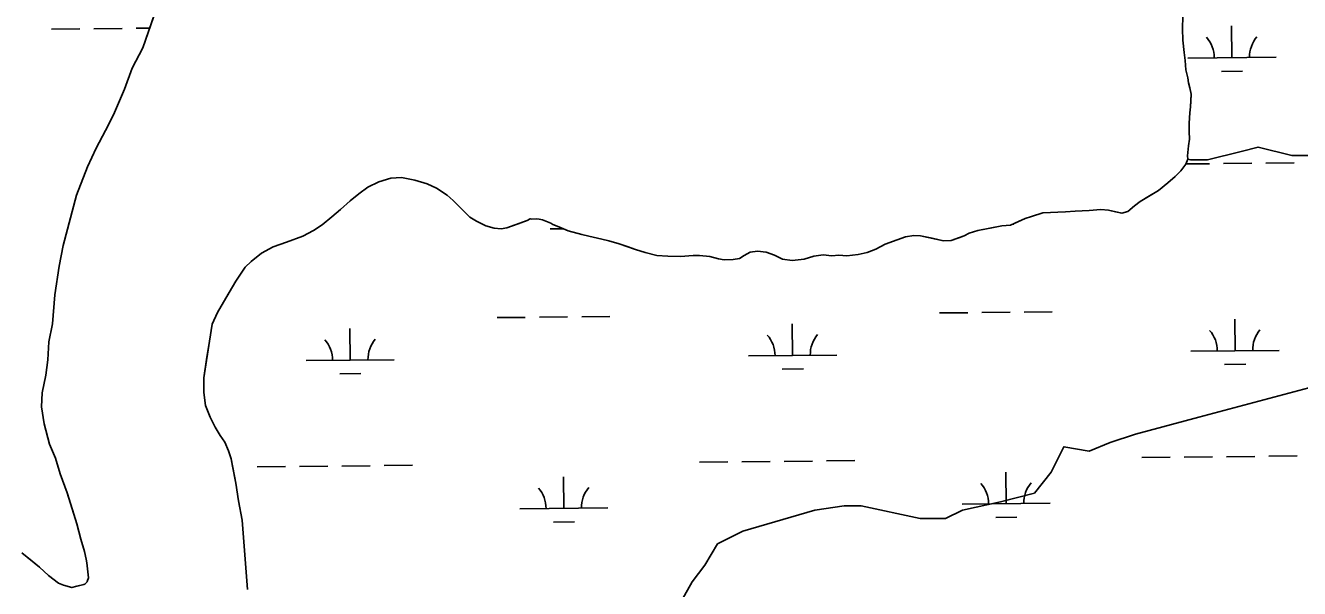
# Model space of a CAD drawing. Extents: x 3734862 to 3772949, y 391520 to 417239.
# Drawn here: x 3764747 to 3766192, y 406020 to 406659 of the extents above; entities that cross this region are included whole.
import ezdxf

# ---------------------------------------------------------------- set-up
doc = ezdxf.new("R2010")
doc.units = 0
doc.layers.add('V-TOPO-SHOR', color=7, linetype='Continuous')
doc.layers.add('V-WETL-SWMP', color=7, linetype='Continuous')

msp = doc.modelspace()

# ---------------------------------------------------------------- linework, layer by layer
at = {"layer": 'V-TOPO-SHOR'}
for p, q in [((3764879.8, 406634.1), (3764900.8, 406695.4)), ((3766059.7, 406669.8), (3766059.2, 406655.6)), ((3766059.2, 406655.6), (3766059.6, 406642.8)), ((3766059.6, 406642.8), (3766061, 406628.5)), ((3764867.5, 406611), (3764879.8, 406634.1)), ((3766061, 406628.5), (3766062.2, 406619.6)), ((3766062.2, 406619.6), (3766062.9, 406609.2)), ((3764858.8, 406587.1), (3764867.5, 406611)), ((3766062.9, 406609.2), (3766065.2, 406599.9)), ((3766065.2, 406599.9), (3766065.9, 406594.1)), ((3764846.5, 406558), (3764858.8, 406587.1)), ((3766065.9, 406594.1), (3766067.5, 406588.7)), ((3766067.5, 406588.7), (3766069, 406581.3)), ((3766068.6, 406573.2), (3766068.1, 406567)), ((3766069, 406581.3), (3766068.6, 406573.2)), ((3764837.3, 406540), (3764846.5, 406558)), ((3766067.4, 406560.1), (3766066.9, 406548.5)), ((3766068.1, 406567), (3766067.4, 406560.1)), ((3764826.7, 406520), (3764837.3, 406540)), ((3766066.9, 406548.5), (3766066.9, 406539.2)), ((3766066.9, 406539.2), (3766067.2, 406530.3)), ((3766067.2, 406530.3), (3766066.1, 406522.6)), ((3764817.1, 406498.8), (3764826.7, 406520)), ((3766066.1, 406522.6), (3766064.8, 406511.4)), ((3766064.8, 406511.4), (3766065.2, 406507.6)), ((3764804.4, 406466.6), (3764817.1, 406498.8)), ((3766062.9, 406501.8), (3766057.4, 406494.5)), ((3766065.2, 406507.6), (3766062.9, 406501.8)), ((3765147.5, 406482.1), (3765134.8, 406475.9)), ((3765161.1, 406485.9), (3765147.5, 406482.1)), ((3765173.1, 406487), (3765161.1, 406485.9)), ((3765188.1, 406483.8), (3765173.1, 406487)), ((3765202.4, 406479.5), (3765188.1, 406483.8)), ((3766050.9, 406487.9), (3766042.7, 406480.6)), ((3766057.4, 406494.5), (3766050.9, 406487.9)), ((3765124.7, 406468.2), (3765115, 406460.2)), ((3765134.8, 406475.9), (3765124.7, 406468.2)), ((3765212.8, 406474.9), (3765202.4, 406479.5)), ((3765225.1, 406466.7), (3765212.8, 406474.9)), ((3766031.9, 406472.1), (3766021.8, 406466)), ((3766042.7, 406480.6), (3766031.9, 406472.1)), ((3764789.3, 406409.7), (3764804.4, 406466.6)), ((3765115, 406460.2), (3765104.1, 406450.5)), ((3765231.7, 406460.9), (3765225.1, 406466.7)), ((3765242.5, 406450), (3765231.7, 406460.9)), ((3766004.7, 406454.5), (3765997, 406448.3)), ((3766011.3, 406459.5), (3766004.7, 406454.5)), ((3766021.8, 406466), (3766011.3, 406459.5)), ((3765094.1, 406442.1), (3765083.2, 406433.2)), ((3765104.1, 406450.5), (3765094.1, 406442.1)), ((3765250.5, 406441.9), (3765242.5, 406450)), ((3765258.2, 406437.2), (3765250.5, 406441.9)), ((3765315.8, 406438.2), (3765305.4, 406434.3)), ((3765319.3, 406440.1), (3765315.8, 406438.2)), ((3765320.5, 406439.7), (3765319.3, 406440.1)), ((3765325.9, 406440), (3765320.5, 406439.7)), ((3765329.3, 406439.6), (3765325.9, 406440)), ((3765333.2, 406438.9), (3765329.3, 406439.6)), ((3765342.5, 406435), (3765333.2, 406438.9)), ((3765880.7, 406440.3), (3765873.3, 406436.8)), ((3765888, 406442.6), (3765880.7, 406440.3)), ((3765900.8, 406446.8), (3765888, 406442.6)), ((3765926.3, 406447.8), (3765900.8, 406446.8)), ((3765937.5, 406448.5), (3765926.3, 406447.8)), ((3765953.3, 406449.3), (3765937.5, 406448.5)), ((3765966.5, 406450.4), (3765953.3, 406449.3)), ((3765975.4, 406449.6), (3765966.5, 406450.4)), ((3765983.1, 406448), (3765975.4, 406449.6)), ((3765990.4, 406446.4), (3765983.1, 406448)), ((3765997, 406448.3), (3765990.4, 406446.4)), ((3765073.5, 406426.7), (3765061.1, 406420.2)), ((3765083.2, 406433.2), (3765073.5, 406426.7)), ((3765269, 406431.8), (3765258.2, 406437.2)), ((3765278.3, 406429.4), (3765269, 406431.8)), ((3765286.4, 406428.6), (3765278.3, 406429.4)), ((3765292.6, 406429.7), (3765286.4, 406428.6)), ((3765305.4, 406434.3), (3765292.6, 406429.7)), ((3765344.8, 406433.4), (3765342.5, 406435)), ((3765351.7, 406430.7), (3765344.8, 406433.4)), ((3765362.1, 406426.4), (3765351.7, 406430.7)), ((3765377.6, 406422.1), (3765362.1, 406426.4)), ((3765826.9, 406426.6), (3765817.2, 406423.5)), ((3765842.8, 406429.6), (3765826.9, 406426.6)), ((3765854.4, 406431.9), (3765842.8, 406429.6)), ((3765864, 406432.6), (3765854.4, 406431.9)), ((3765873.3, 406436.8), (3765864, 406432.6)), ((3764784.9, 406386.1), (3764789.3, 406409.7)), ((3765042.6, 406413.3), (3765027.5, 406408.3)), ((3765061.1, 406420.2), (3765042.6, 406413.3)), ((3765385.7, 406420.1), (3765377.6, 406422.1)), ((3765400.4, 406417), (3765385.7, 406420.1)), ((3765408.5, 406415), (3765400.4, 406417)), ((3765420, 406411.5), (3765408.5, 406415)), ((3765429.3, 406408.4), (3765420, 406411.5)), ((3765721.8, 406411.1), (3765711.3, 406405.4)), ((3765735.3, 406416.1), (3765721.8, 406411.1)), ((3765745, 406419.5), (3765735.3, 406416.1)), ((3765754.3, 406421), (3765745, 406419.5)), ((3765762, 406420.6), (3765754.3, 406421)), ((3765775.1, 406417.9), (3765762, 406420.6)), ((3765788.2, 406415.1), (3765775.1, 406417.9)), ((3765796.7, 406415.5), (3765788.2, 406415.1)), ((3765805.2, 406418.5), (3765796.7, 406415.5)), ((3765811.4, 406420.8), (3765805.2, 406418.5)), ((3765817.2, 406423.5), (3765811.4, 406420.8)), ((3765014.3, 406401), (3765002.7, 406391.4)), ((3765027.5, 406408.3), (3765014.3, 406401)), ((3765438.6, 406405.2), (3765429.3, 406408.4)), ((3765449.7, 406401.7), (3765438.6, 406405.2)), ((3765462.9, 406398.2), (3765449.7, 406401.7)), ((3765475.2, 406397.4), (3765462.9, 406398.2)), ((3765489.5, 406397.3), (3765475.2, 406397.4)), ((3765504.2, 406398.4), (3765489.5, 406397.3)), ((3765511.2, 406398.4), (3765504.2, 406398.4)), ((3765523.1, 406397.2), (3765511.2, 406398.4)), ((3765532.8, 406394.4), (3765523.1, 406397.2)), ((3765556.7, 406395.1), (3765549.4, 406393.6)), ((3765561.8, 406398.2), (3765556.7, 406395.1)), ((3765568.7, 406402), (3765561.8, 406398.2)), ((3765577.2, 406403.2), (3765568.7, 406402)), ((3765586.9, 406402), (3765577.2, 406403.2)), ((3765596.2, 406398.8), (3765586.9, 406402)), ((3765605.4, 406394.2), (3765596.2, 406398.8)), ((3765641, 406397.5), (3765630.1, 406394.1)), ((3765651.4, 406399), (3765641, 406397.5)), ((3765661.5, 406397.8), (3765651.4, 406399)), ((3765669.2, 406398.6), (3765661.5, 406397.8)), ((3765678.5, 406397.8), (3765669.2, 406398.6)), ((3765691.2, 406399.3), (3765678.5, 406397.8)), ((3765701.6, 406401.9), (3765691.2, 406399.3)), ((3765711.3, 406405.4), (3765701.6, 406401.9)), ((3764780, 406353.5), (3764784.9, 406386.1)), ((3764995.7, 406384.9), (3764985.2, 406369.1)), ((3765002.7, 406391.4), (3764995.7, 406384.9)), ((3765539.3, 406393.3), (3765532.8, 406394.4)), ((3765549.4, 406393.6), (3765539.3, 406393.3)), ((3765616.2, 406392.6), (3765605.4, 406394.2)), ((3765630.1, 406394.1), (3765616.2, 406392.6)), ((3764985.2, 406369.1), (3764977.8, 406356.4)), ((3764777.2, 406320.9), (3764780, 406353.5)), ((3764977.8, 406356.4), (3764971.2, 406345.2)), ((3764971.2, 406345.2), (3764964.6, 406333.6)), ((3764964.6, 406333.6), (3764958.4, 406320.5)), ((3764773.2, 406300.4), (3764777.2, 406320.9)), ((3764958.4, 406320.5), (3764955.2, 406301.2)), ((3764771.9, 406280), (3764773.2, 406300.4)), ((3764955.2, 406301.2), (3764952, 406280.4)), ((3764769.5, 406262.7), (3764771.9, 406280)), ((3764952, 406280.4), (3764948.9, 406259.5)), ((3764765.5, 406242.3), (3764769.5, 406262.7)), ((3764948.9, 406259.5), (3764948.8, 406242.9)), ((3764764.6, 406226.6), (3764765.5, 406242.3)), ((3764948.8, 406242.9), (3764950.7, 406228.2)), ((3764767.7, 406207.3), (3764764.6, 406226.6)), ((3764950.7, 406228.2), (3764956, 406214.7)), ((3764773.9, 406184.1), (3764767.7, 406207.3)), ((3764956, 406214.7), (3764961.8, 406203.4)), ((3764961.8, 406203.4), (3764967.6, 406194.1)), ((3764967.6, 406194.1), (3764972.6, 406186.4)), ((3764780.5, 406168.3), (3764773.9, 406184.1)), ((3764972.6, 406186.4), (3764976.8, 406176.7)), ((3764785.9, 406150.6), (3764780.5, 406168.3)), ((3764976.8, 406176.7), (3764979.8, 406167.4)), ((3764979.8, 406167.4), (3764981.3, 406159.3)), ((3764793.7, 406129), (3764785.9, 406150.6)), ((3764981.3, 406159.3), (3764985.1, 406140)), ((3764985.1, 406140), (3764988.1, 406119.9)), ((3764799.9, 406109.7), (3764793.7, 406129)), ((3764805, 406094), (3764799.9, 406109.7)), ((3764988.1, 406119.9), (3764992.3, 406097.8)), ((3764809.2, 406076.3), (3764805, 406094)), ((3764992.3, 406097.8), (3764998.3, 406019.3)), ((3764813.5, 406062.5), (3764809.2, 406076.3)), ((3764815.5, 406053.8), (3764813.5, 406062.5)), ((3764742.5, 406060.9), (3764754.2, 406051.4)), ((3764754.2, 406051.4), (3764762.4, 406044.7)), ((3764816.2, 406049.5), (3764815.5, 406053.8)), ((3764818, 406032.4), (3764816.2, 406049.5)), ((3764762.4, 406044.7), (3764772.6, 406035.3)), ((3764772.6, 406035.3), (3764783.9, 406026.6)), ((3764783.9, 406026.6), (3764789.8, 406024.3)), ((3764789.8, 406024.3), (3764799.1, 406021.5)), ((3764799.1, 406021.5), (3764805, 406023)), ((3764805, 406023), (3764812.9, 406025)), ((3764812.9, 406025), (3764814, 406025.4)), ((3764814, 406025.4), (3764816.4, 406028.1)), ((3764816.4, 406028.5), (3764818, 406032.4)), ((3764816.4, 406028.1), (3764816.4, 406028.5))]:
    msp.add_line(p, q, dxfattribs=at)
for points in [[(3764900.8, 406695.4), (3764879.8, 406634.1), (3764867.5, 406611), (3764858.8, 406587.1), (3764846.5, 406558), (3764837.3, 406540), (3764826.7, 406520), (3764817.1, 406498.8), (3764804.4, 406466.6), (3764789.3, 406409.7), (3764784.9, 406386.1), (3764780, 406353.5), (3764777.2, 406320.9), (3764773.2, 406300.4), (3764771.9, 406280), (3764769.5, 406262.7), (3764765.5, 406242.3), (3764764.6, 406226.6), (3764767.7, 406207.3), (3764773.9, 406184.1), (3764780.5, 406168.3), (3764785.9, 406150.6), (3764793.7, 406129), (3764799.9, 406109.7), (3764805, 406094), (3764809.2, 406076.3), (3764813.5, 406062.5), (3764815.5, 406053.8), (3764816.2, 406049.5), (3764818, 406032.4)], [(3766050.9, 406487.9), (3766057.4, 406494.5), (3766062.9, 406501.8), (3766065.2, 406507.6), (3766064.8, 406511.4), (3766066.1, 406522.6), (3766067.2, 406530.3), (3766066.9, 406539.2), (3766066.9, 406548.5), (3766067.4, 406560.1), (3766068.1, 406567), (3766068.6, 406573.2), (3766069, 406581.3), (3766067.5, 406588.7), (3766065.9, 406594.1), (3766065.2, 406599.9), (3766062.9, 406609.2), (3766062.2, 406619.6), (3766061, 406628.5), (3766059.6, 406642.8), (3766059.2, 406655.6), (3766059.7, 406669.8)], [(3766268.6, 406555.8), (3766231.2, 406526), (3766202.4, 406511.7), (3766183.3, 406511.7), (3766144.9, 406521.3), (3766125.8, 406516.5), (3766087.5, 406506.9), (3766068.3, 406506.9), (3766065.2, 406507.6)], [(3765061.1, 406420.2), (3765073.5, 406426.7), (3765083.2, 406433.2), (3765094.1, 406442.1), (3765104.1, 406450.5), (3765115, 406460.2), (3765124.7, 406468.2), (3765134.8, 406475.9), (3765147.5, 406482.1), (3765161.1, 406485.9), (3765173.1, 406487), (3765188.1, 406483.8), (3765202.4, 406479.5), (3765212.8, 406474.9), (3765225.1, 406466.7), (3765231.7, 406460.9), (3765242.5, 406450), (3765250.5, 406441.9), (3765258.2, 406437.2), (3765269, 406431.8), (3765278.3, 406429.4), (3765286.4, 406428.6), (3765292.6, 406429.7), (3765305.4, 406434.3), (3765315.8, 406438.2), (3765319.3, 406440.1), (3765320.5, 406439.7), (3765325.9, 406440), (3765329.3, 406439.6), (3765333.2, 406438.9), (3765342.5, 406435), (3765344.8, 406433.4), (3765351.7, 406430.7), (3765362.1, 406426.4), (3765377.6, 406422.1), (3765385.7, 406420.1), (3765400.4, 406417), (3765408.5, 406415), (3765420, 406411.5), (3765429.3, 406408.4), (3765438.6, 406405.2), (3765449.7, 406401.7), (3765462.9, 406398.2), (3765475.2, 406397.4), (3765489.5, 406397.3), (3765504.2, 406398.4), (3765511.2, 406398.4), (3765523.1, 406397.2), (3765532.8, 406394.4), (3765539.3, 406393.3), (3765549.4, 406393.6), (3765556.7, 406395.1), (3765561.8, 406398.2), (3765568.7, 406402), (3765577.2, 406403.2), (3765586.9, 406402), (3765596.2, 406398.8), (3765605.4, 406394.2), (3765616.2, 406392.6), (3765630.1, 406394.1), (3765641, 406397.5), (3765651.4, 406399), (3765661.5, 406397.8), (3765669.2, 406398.6), (3765678.5, 406397.8), (3765691.2, 406399.3), (3765701.6, 406401.9), (3765711.3, 406405.4), (3765721.8, 406411.1), (3765735.3, 406416.1), (3765745, 406419.5), (3765754.3, 406421), (3765762, 406420.6), (3765775.1, 406417.9), (3765788.2, 406415.1), (3765796.7, 406415.5), (3765805.3, 406418.5), (3765811.4, 406420.8), (3765817.2, 406423.5), (3765826.9, 406426.6), (3765842.8, 406429.6), (3765854.4, 406431.9), (3765864, 406432.6), (3765873.3, 406436.8), (3765880.7, 406440.3), (3765888, 406442.6), (3765900.8, 406446.8), (3765926.3, 406447.8), (3765937.5, 406448.5), (3765953.3, 406449.3), (3765966.5, 406450.4), (3765975.4, 406449.6), (3765983.1, 406448), (3765990.4, 406446.4), (3765997, 406448.3), (3766004.7, 406454.5), (3766011.3, 406459.5), (3766021.8, 406466), (3766031.9, 406472.1), (3766042.7, 406480.6), (3766050.9, 406487.9)], [(3764998.3, 406019.3), (3764992.3, 406097.8), (3764988.1, 406119.9), (3764985.1, 406140), (3764981.3, 406159.3), (3764979.8, 406167.4), (3764976.8, 406176.7), (3764972.6, 406186.4), (3764967.6, 406194.1), (3764961.8, 406203.4), (3764956, 406214.7), (3764950.7, 406228.2), (3764948.8, 406242.9), (3764948.9, 406259.5), (3764952, 406280.4), (3764955.2, 406301.2), (3764958.4, 406320.5), (3764964.6, 406333.6), (3764971.2, 406345.2), (3764977.8, 406356.4), (3764985.2, 406369.1), (3764995.7, 406384.9), (3765002.7, 406391.4), (3765014.3, 406401), (3765027.5, 406408.3), (3765042.6, 406413.3), (3765061.1, 406420.2)], [(3766202.4, 406248.2), (3766077.9, 406214.7), (3766006, 406195.5), (3765977.3, 406186), (3765953.3, 406176.4), (3765924.6, 406181.2), (3765910.2, 406152.4), (3765891.1, 406128.5), (3765852.7, 406118.9), (3765809.6, 406109.3), (3765790.5, 406099.7), (3765761.7, 406099.7), (3765694.7, 406114.1), (3765675.5, 406114.1), (3765642, 406109.3), (3765560.5, 406085.4), (3765531.8, 406071), (3765517.4, 406047), (3765503.1, 406027.9), (3765483.9, 405994.3)], [(3764818, 406032.4), (3764816.4, 406028.5), (3764816.4, 406028.1), (3764814, 406025.4), (3764812.9, 406025), (3764805, 406023), (3764799.1, 406021.5), (3764789.8, 406024.3), (3764783.9, 406026.6), (3764772.6, 406035.3), (3764762.4, 406044.7), (3764754.2, 406051.4), (3764742.5, 406060.9)]]:
    msp.add_lwpolyline(points, dxfattribs=at)
at = {"layer": 'V-WETL-SWMP'}
for p, q in [((3764776.2, 406655.2), (3764808.2, 406655.5)), ((3764824.2, 406655.7), (3764856.2, 406656)), ((3764872.2, 406656.2), (3764887.4, 406656.3)), ((3766115.3, 406622.9), (3766114.9, 406658.9)), ((3766065.3, 406622.3), (3766165.3, 406623.4)), ((3766103.4, 406607.3), (3766127.4, 406607.6)), ((3766063.1, 406502.2), (3766089.7, 406502.5)), ((3766105.7, 406502.7), (3766137.7, 406503)), ((3766153.7, 406503.2), (3766185.7, 406503.5)), ((3765341.9, 406428.4), (3765356.8, 406428.6)), ((3765867, 406434), (3765867.8, 406434)), ((3765281.6, 406327.8), (3765313.6, 406328.1)), ((3765329.6, 406328.3), (3765361.6, 406328.6)), ((3765377.6, 406328.8), (3765409.6, 406329.1)), ((3765783.5, 406333.1), (3765815.5, 406333.4)), ((3765831.5, 406333.6), (3765863.5, 406333.9)), ((3765879.5, 406334.1), (3765911.5, 406334.5)), ((3766118.8, 406290.2), (3766118.4, 406326.2)), ((3765115, 406279.6), (3765114.7, 406315.6)), ((3765616.9, 406284.9), (3765616.5, 406320.9)), ((3765065, 406279.1), (3765165, 406280.1)), ((3765566.9, 406284.4), (3765666.9, 406285.4)), ((3766068.8, 406289.7), (3766168.8, 406290.7)), ((3765605.1, 406269.3), (3765629.1, 406269.6)), ((3766107, 406274.7), (3766131, 406274.9)), ((3765103.2, 406264), (3765127.2, 406264.3)), ((3765511.3, 406163.7), (3765543.3, 406164.1)), ((3765559.3, 406164.2), (3765591.3, 406164.6)), ((3765607.3, 406164.7), (3765639.3, 406165.1)), ((3765655.3, 406165.2), (3765687.3, 406165.6)), ((3766013.2, 406169), (3766045.2, 406169.4)), ((3766061.2, 406169.5), (3766093.2, 406169.9)), ((3766109.2, 406170), (3766141.2, 406170.4)), ((3766157.2, 406170.5), (3766189.2, 406170.9)), ((3765009.5, 406158.4), (3765041.5, 406158.8)), ((3765057.5, 406158.9), (3765089.5, 406159.3)), ((3765105.5, 406159.4), (3765137.5, 406159.8)), ((3765153.5, 406159.9), (3765185.5, 406160.3)), ((3765859.2, 406116.6), (3765858.8, 406152.6)), ((3765357.3, 406111.3), (3765356.9, 406147.3)), ((3765307.3, 406110.8), (3765407.3, 406111.9)), ((3765809.2, 406116.1), (3765909.2, 406117.2)), ((3765345.5, 406095.8), (3765369.5, 406096)), ((3765847.3, 406101.1), (3765871.3, 406101.3))]:
    msp.add_line(p, q, dxfattribs=at)
for points in [[(3764900.8, 406695.4), (3764879.8, 406634.1), (3764867.5, 406611), (3764858.8, 406587.1), (3764846.5, 406558), (3764837.3, 406540), (3764826.7, 406520), (3764817.1, 406498.8), (3764804.4, 406466.6), (3764789.3, 406409.7), (3764784.9, 406386.1), (3764780, 406353.5), (3764777.2, 406320.9), (3764773.2, 406300.4), (3764771.9, 406280), (3764769.5, 406262.7), (3764765.5, 406242.3), (3764764.6, 406226.6), (3764767.7, 406207.3), (3764773.9, 406184.1), (3764780.5, 406168.3), (3764785.9, 406150.6), (3764793.7, 406129), (3764805, 406094), (3764809.3, 406076.3), (3764813.5, 406062.5), (3764815.5, 406053.8), (3764816.2, 406049.5), (3764818, 406032.4), (3764816.4, 406028.5), (3764816.4, 406028.1), (3764814, 406025.4), (3764812.9, 406025), (3764799.1, 406021.5), (3764789.8, 406024.3), (3764783.9, 406026.6), (3764772.6, 406035.3), (3764762.4, 406044.7), (3764742.5, 406060.9)], [(3765745, 406419.5), (3765754.3, 406421), (3765762, 406420.6), (3765788.2, 406415.1), (3765796.7, 406415.5), (3765811.4, 406420.8), (3765817.2, 406423.5), (3765826.9, 406426.6), (3765854.4, 406431.9), (3765864, 406432.6), (3765880.7, 406440.3), (3765888, 406442.6), (3765900.8, 406446.8), (3765926.3, 406447.8), (3765937.5, 406448.5), (3765953.3, 406449.3), (3765966.5, 406450.4), (3765975.4, 406449.6), (3765990.4, 406446.4), (3765997, 406448.3), (3766004.7, 406454.5), (3766011.3, 406459.5), (3766031.9, 406472.1), (3766042.7, 406480.6), (3766050.9, 406487.9), (3766057.4, 406494.5), (3766062.9, 406501.8), (3766065.2, 406507.6), (3766064.8, 406511.4), (3766066.1, 406522.6), (3766067.2, 406530.3), (3766066.9, 406539.2), (3766066.9, 406548.5), (3766067.4, 406560.1), (3766068.1, 406567), (3766069, 406581.3), (3766067.5, 406588.7), (3766065.9, 406594.1), (3766065.2, 406599.9), (3766062.9, 406609.2), (3766062.2, 406619.6), (3766061, 406628.5), (3766059.6, 406642.8), (3766059.2, 406655.6), (3766059.7, 406669.8)], [(3764998.3, 406019.3), (3764992.3, 406097.8), (3764988.1, 406119.9), (3764985.1, 406140), (3764979.8, 406167.4), (3764976.8, 406176.7), (3764972.6, 406186.4), (3764967.6, 406194.1), (3764961.8, 406203.4), (3764956, 406214.7), (3764950.7, 406228.2), (3764948.8, 406242.9), (3764948.9, 406259.5), (3764955.2, 406301.2), (3764958.4, 406320.5), (3764964.6, 406333.6), (3764971.2, 406345.2), (3764985.2, 406369.1), (3764995.7, 406384.9), (3765002.7, 406391.4), (3765014.3, 406401), (3765027.5, 406408.3), (3765042.6, 406413.3), (3765061.1, 406420.2), (3765073.5, 406426.7), (3765083.2, 406433.2), (3765094.1, 406442.1), (3765104.1, 406450.5), (3765115, 406460.2), (3765124.7, 406468.2), (3765134.8, 406475.9), (3765147.5, 406482.1), (3765161.1, 406485.9), (3765173.1, 406487), (3765188.1, 406483.8), (3765202.4, 406479.5), (3765212.8, 406474.9), (3765225.1, 406466.7), (3765231.7, 406460.9), (3765250.5, 406441.9), (3765258.2, 406437.2), (3765269, 406431.8), (3765278.3, 406429.4), (3765286.4, 406428.6), (3765292.6, 406429.7), (3765315.8, 406438.2), (3765319.3, 406440.1), (3765320.5, 406439.7), (3765325.9, 406440), (3765329.3, 406439.6), (3765333.2, 406438.9), (3765342.5, 406435), (3765344.8, 406433.4), (3765351.7, 406430.7), (3765362.1, 406426.4), (3765377.6, 406422.1), (3765385.7, 406420.1), (3765400.4, 406417), (3765408.5, 406415), (3765420, 406411.5), (3765438.6, 406405.2), (3765449.7, 406401.7), (3765462.9, 406398.2), (3765475.2, 406397.4), (3765489.5, 406397.3), (3765504.2, 406398.4), (3765511.2, 406398.4), (3765523.1, 406397.2), (3765532.8, 406394.4), (3765539.3, 406393.3), (3765549.4, 406393.6), (3765556.7, 406395.1), (3765561.8, 406398.2), (3765568.7, 406402), (3765577.2, 406403.2), (3765586.9, 406402), (3765596.2, 406398.8), (3765605.4, 406394.2), (3765616.2, 406392.6), (3765630.1, 406394.1), (3765641, 406397.5), (3765651.4, 406399), (3765661.5, 406397.8), (3765669.2, 406398.6), (3765678.5, 406397.8), (3765691.2, 406399.3), (3765701.6, 406401.9), (3765711.3, 406405.4), (3765721.8, 406411.1), (3765745, 406419.5)]]:
    msp.add_lwpolyline(points, dxfattribs=at)
for centre, start, end in [((3766060, 406622.8), 359.8334, 41.377), ((3766170.5, 406623.9), 139.8334, 181.377), ((3765561.7, 406284.8), 359.8334, 41.377), ((3765672.1, 406286), 139.8334, 181.377), ((3766063.5, 406290.1), 359.8334, 41.377), ((3766174, 406291.3), 139.8334, 181.377), ((3765059.8, 406279.5), 359.8334, 41.377), ((3765170.3, 406280.7), 139.8334, 181.377), ((3765302, 406111.2), 359.8334, 41.377), ((3765412.5, 406112.4), 139.8334, 181.377), ((3765803.9, 406116.5), 359.8334, 41.377), ((3765914.4, 406117.7), 139.8334, 181.377)]:
    msp.add_arc(centre, 35.2, start, end, dxfattribs=at)

doc.saveas('drawing.dxf')
